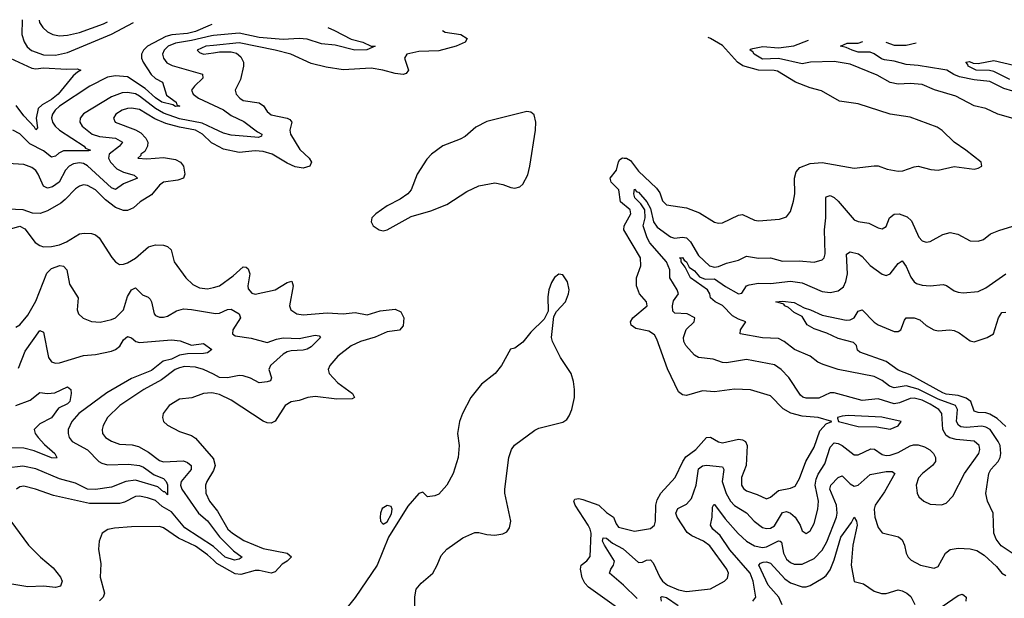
# Model space of a CAD drawing. Header units: inches. Extents: x 1552611 to 1694776, y 811966 to 917215.
# Tile 486 of 549: x 1659030 to 1663962, y 912144 to 915043. Entities that reach past the tile are written whole.
import ezdxf

# ---------------------------------------------------------------- set-up
doc = ezdxf.new("R2010")
doc.units = ezdxf.units.IN
doc.header["$MEASUREMENT"] = 0
doc.layers.add('B6951', color=7, linetype='Continuous')
doc.layers.add('B6961', color=7, linetype='Continuous')

msp = doc.modelspace()

# ---------------------------------------------------------------- linework, layer by layer
at = {"layer": 'B6951', "color": 5}
for points, elevation in [([(1659992.2, 915018.7), (1659983.3, 915016.6), (1659910, 914984), (1659870, 914973.9), (1659792.1, 914967.9), (1659761.2, 914958.8), (1659670.1, 914910), (1659650.7, 914890), (1659640.1, 914870), (1659640.4, 914850), (1659648, 914830), (1659688.2, 914768.2), (1659709.4, 914749.4), (1659745, 914730), (1659765.7, 914665.7), (1659814.2, 914630), (1659816.7, 914616.7), (1659832.6, 914610), (1659810, 914608.6), (1659796.6, 914616.6), (1659741.4, 914630), (1659710, 914651.4), (1659658.7, 914698.7), (1659570, 914756.7), (1659510, 914762.6), (1659470, 914755.9), (1659381.1, 914710), (1659230.1, 914610), (1659207.9, 914590), (1659194.4, 914570), (1659190, 914551.8), (1659194.1, 914530), (1659207.4, 914510), (1659229.2, 914490), (1659353.6, 914410), (1659359.9, 914399.9), (1659384.9, 914390), (1659374.5, 914385.5), (1659250, 914386.4), (1659225.7, 914374.3), (1659210, 914359.1), (1659190, 914354.9), (1659150, 914387), (1659081, 914421), (1659030, 914471.2), (1658995.8, 914490)], 740), ([(1659042.7, 915043.5), (1659040.6, 914970), (1659051.9, 914931.9), (1659068, 914908), (1659088.9, 914888.9), (1659150, 914867.2), (1659210, 914865.6), (1659270, 914878.5), (1659490, 914970.5), (1659600.2, 915028.9)], 740), ([(1659126.9, 915041.3), (1659129, 915030), (1659145, 915005), (1659170, 914982.6), (1659196.4, 914970), (1659230, 914963.3), (1659270, 914965.4), (1659330, 914979), (1659450, 915023.4), (1659469.9, 915032.3)], 760), ([(1660000, 914963.5), (1659990, 914962.5), (1659890, 914938.6), (1659810, 914925.4), (1659774.2, 914910), (1659753.6, 914890), (1659745.7, 914870), (1659749.6, 914850), (1659767.5, 914827.5), (1659793.1, 914813.1), (1659946, 914770), (1659946.9, 914750), (1659905.4, 914710), (1659891.1, 914690), (1659898.9, 914670), (1659925.4, 914650), (1660000, 914615.3)], 760), ([(1660000, 914914), (1659963.1, 914910), (1659919.5, 914890), (1659930, 914878.4), (1659951.4, 914871.4), (1660000, 914877.9)], 780), ([(1658982.2, 914850), (1659090, 914800.1), (1659110, 914797.6), (1659150, 914802.8), (1659264.4, 914795.6), (1659317.7, 914797.7), (1659336.3, 914790), (1659319, 914781), (1659298.5, 914761.5), (1659222.9, 914670), (1659190, 914644), (1659143.2, 914616.8), (1659122.3, 914597.7), (1659113.1, 914550), (1659118.4, 914501.6), (1659110, 914491.6), (1659104.5, 914504.5), (1659050, 914562.1), (1659012.8, 914612.8)], 720), ([(1660000, 914497.8), (1659944.3, 914524.3), (1659830, 914546.6), (1659750, 914575.3), (1659710, 914597.7), (1659630, 914660.4), (1659610, 914671.1), (1659570, 914678.4), (1659543.1, 914676.9), (1659490, 914657.1), (1659348.8, 914571.2), (1659332.8, 914550), (1659331, 914530), (1659342.7, 914510), (1659392.1, 914470), (1659430, 914458.6), (1659509.3, 914449.3), (1659544.1, 914430), (1659529.5, 914410), (1659477.5, 914370), (1659475.1, 914350), (1659484.4, 914330), (1659516.4, 914296.4), (1659550, 914279), (1659603.5, 914263.5), (1659619.7, 914250), (1659550, 914220.5), (1659510, 914193.3), (1659490, 914201), (1659370, 914311.9), (1659350, 914323), (1659330, 914326.4), (1659299.1, 914320.9), (1659277.6, 914310), (1659259.6, 914290), (1659227.5, 914230), (1659194, 914206), (1659170, 914199.6), (1659149.6, 914209.6), (1659122.2, 914270), (1659110, 914287.6), (1659090, 914303.5), (1659050, 914317), (1658970, 914322.2)], 760), ([(1660000, 914420.5), (1659990, 914425.6), (1659945.6, 914470), (1659910.6, 914490), (1659830, 914504.3), (1659762.5, 914522.5), (1659706.2, 914546.3), (1659630, 914593.3), (1659590, 914600.4), (1659570, 914598.2), (1659543.2, 914590), (1659511.3, 914570), (1659500.2, 914550), (1659508.9, 914530), (1659610, 914491.6), (1659636, 914476), (1659662, 914450), (1659671.8, 914430), (1659670.9, 914409.1), (1659656.6, 914383.4), (1659637.4, 914370), (1659636.5, 914363.5), (1659622, 914350), (1659666.1, 914346.1), (1659750, 914353.3), (1659810, 914343), (1659835.3, 914330), (1659850.2, 914310), (1659857.3, 914270), (1659850.1, 914249.9), (1659821.4, 914238.6), (1659750, 914228.6), (1659730, 914213.5), (1659690, 914166), (1659633, 914130), (1659600, 914100), (1659570, 914086.6), (1659550, 914086.8), (1659510, 914101.8), (1659460, 914140), (1659409.8, 914190), (1659370, 914212.1), (1659350, 914215.2), (1659330, 914209.9), (1659310, 914195.9), (1659258.1, 914141.9), (1659235.3, 914124.7), (1659170, 914085.3), (1659132.9, 914072.9), (1659093.5, 914073.5), (1659048, 914090), (1658970, 914093.3)], 780), ([(1658990, 913997.1), (1659030, 914008), (1659056, 913996), (1659107.5, 913927.5), (1659130, 913911.9), (1659150, 913906), (1659190, 913906.8), (1659230, 913915.5), (1659264.5, 913930), (1659330, 913969.5), (1659353.6, 913973.6), (1659390, 913971.2), (1659410, 913964.9), (1659427.2, 913950), (1659491.1, 913851.1), (1659510, 913830.4), (1659530, 913817), (1659550, 913817.7), (1659570, 913825.4), (1659610, 913848.1), (1659674.7, 913905.3), (1659710, 913915.5), (1659750, 913914), (1659770, 913907.4), (1659788.8, 913890), (1659804.4, 913830), (1659861.7, 913750), (1659896.9, 913716.9), (1659930, 913698.9), (1659970, 913694), (1660000, 913702.1)], 780), ([(1659010, 913502), (1659030, 913514.5), (1659070, 913563.2), (1659110, 913632.4), (1659166, 913774), (1659190, 913797.2), (1659230.8, 913810.8), (1659250, 913808.9), (1659266.5, 913790), (1659278.8, 913718.8), (1659322, 913650), (1659318.3, 913590), (1659325.3, 913570), (1659348.4, 913548.4), (1659390, 913531.3), (1659432.6, 913527.4), (1659490, 913540.2), (1659510, 913550.2), (1659550, 913590.2), (1659570, 913656.5), (1659589.3, 913690), (1659610, 913699.1), (1659645.2, 913665.2), (1659672.8, 913652.8), (1659683.1, 913643.1), (1659690.1, 913630.1), (1659703.2, 913570), (1659710, 913560.3), (1659730, 913552.1), (1659750, 913552), (1659770, 913558.4), (1659816, 913584), (1659850, 913594.5), (1659890, 913591.9), (1660000, 913572.7)], 760), ([(1659023.6, 913296.4), (1659057.3, 913382.7), (1659130, 913485.7), (1659150, 913477.3), (1659174.5, 913350), (1659190, 913329.2), (1659210, 913322.7), (1659230, 913324.4), (1659350, 913360.8), (1659410, 913365.1), (1659490, 913382), (1659510, 913390.7), (1659531.9, 913408.1), (1659550, 913438.6), (1659570, 913455.8), (1659590, 913448.5), (1659611.3, 913431.3), (1659630, 913425.3), (1659790, 913438.8), (1659834.4, 913434.4), (1659890, 913412.1), (1659950, 913420.8), (1659992.4, 913390), (1659970, 913374.3), (1659951.3, 913370), (1659870, 913369.6), (1659830, 913361.7), (1659790, 913342.7), (1659748.4, 913331.6), (1659690, 913286.2), (1659590, 913245.2), (1659467.1, 913172.9), (1659325.9, 913070), (1659290.9, 913030), (1659273, 912990), (1659272.4, 912970), (1659278.2, 912950), (1659292.3, 912930), (1659370, 912888.2), (1659426.8, 912830), (1659441.1, 912821.1), (1659470, 912813.4), (1659575.5, 912815.5), (1659630, 912808.9), (1659650, 912800.3), (1659703.2, 912763.2), (1659750, 912743.6), (1659764.4, 912730), (1659770, 912712.2), (1659770, 912662.9), (1659757.5, 912677.5), (1659750, 912677.5), (1659722.3, 912702.3), (1659610, 912735.1), (1659561.3, 912730), (1659490, 912701.4), (1659410, 912689.5), (1659370, 912691.2), (1659310, 912720.5), (1659230, 912743.3), (1659110, 912792.3), (1659046.2, 912806.2), (1658963.6, 912796.4)], 740), ([(1660000, 913266.3), (1659951.1, 913291.1), (1659910, 913302.1), (1659855.3, 913304.7), (1659830, 913298.7), (1659808.7, 913290), (1659741, 913239), (1659652.3, 913190), (1659531.5, 913110), (1659470.2, 913050), (1659447.2, 913010), (1659442.6, 912990), (1659444.7, 912970), (1659459, 912950), (1659490, 912931.1), (1659530, 912917.1), (1659593.4, 912913.4), (1659624.7, 912904.7), (1659675.5, 912875.5), (1659730, 912835.1), (1659750, 912827.1), (1659850, 912832.2), (1659870, 912824.4), (1659888, 912810), (1659889.5, 912790), (1659839, 912730), (1659836.1, 912710), (1659841.3, 912690), (1659925.5, 912570), (1659970, 912531.4), (1660000, 912492.1)], 760), ([(1659010, 913110.6), (1659083, 913137), (1659130, 913175.5), (1659170, 913170.8), (1659206.1, 913173.9), (1659270, 913202.8), (1659285.3, 913190), (1659287.7, 913170), (1659281, 913130), (1659270, 913118.6), (1659223.6, 913096.4), (1659190, 913047.6), (1659130, 913017.5), (1659102.7, 912990), (1659107.9, 912970), (1659122.5, 912950), (1659153.8, 912913.8), (1659205.5, 912870), (1659216.5, 912850), (1659214.7, 912845.3), (1659190, 912848.1), (1659102.8, 912882.8), (1659050, 912895.6), (1658990, 912897.8)], 720), ([(1660000, 913171.4), (1659990, 913173.7), (1659951, 913170), (1659891.5, 913148.5), (1659830, 913141.5), (1659778.9, 913110), (1659748.9, 913070), (1659744.6, 913050), (1659750.3, 913030.3), (1659770, 913012.2), (1659830, 912979), (1659890, 912960.3), (1659910, 912946.7), (1660000, 912842.3)], 780), ([(1660000, 912784.9), (1659967.4, 912730), (1659960.8, 912710), (1659962, 912670), (1659980.4, 912630), (1660000, 912605.6)], 780), ([(1660000, 912404), (1659857.8, 912497.8), (1659790, 912576.6), (1659743.4, 912603.4), (1659710, 912633.3), (1659670, 912648.1), (1659630, 912655), (1659610, 912653.2), (1659555.1, 912624.9), (1659530, 912618.4), (1659378.9, 912618.9), (1659198.6, 912658.6), (1659109.2, 912690.8), (1659050, 912705.6), (1659030, 912702.2), (1659013.7, 912690)], 760), ([(1658962.3, 912562.3), (1659074.3, 912410), (1659134.4, 912350), (1659196.9, 912296.9), (1659234, 912250), (1659242, 912230), (1659234.5, 912205.5), (1659210, 912198.8), (1659150, 912204.9), (1659070, 912201.2), (1658950, 912221.4)], 760), ([(1660000, 912334.3), (1659970, 912362.1), (1659910, 912405.3), (1659825.4, 912445.4), (1659750, 912497.8), (1659730, 912503.1), (1659590, 912502.6), (1659504.7, 912495.3), (1659471.4, 912488.6), (1659443, 912470), (1659427.7, 912430), (1659424.9, 912390), (1659436.5, 912316.5), (1659433.8, 912250), (1659455.2, 912170), (1659447.9, 912150), (1659428.9, 912131.1)], 780)]:
    msp.add_lwpolyline(points, dxfattribs=dict(at, elevation=elevation))
at = {"layer": 'B6961', "color": 5}
for points, elevation in [([(1660573.7, 915003.5), (1660606.9, 914990), (1660690, 914946), (1660748.4, 914930), (1660790, 914911.6), (1660811, 914910), (1660767.9, 914892.1), (1660709.4, 914890.6), (1660610, 914916.6), (1660541.9, 914921.9), (1660470, 914946), (1660430, 914949), (1660350, 914944.1), (1660230, 914954.3), (1660130, 914976.2), (1660000, 914963.5)], 760), ([(1661147.3, 914988.6), (1661161.5, 914981.5), (1661238.8, 914970), (1661272, 914950), (1661261.3, 914930), (1661216.3, 914910), (1661130, 914888), (1661030, 914883.3), (1660968.4, 914870), (1660957, 914850), (1660977.6, 914790), (1660965.5, 914774.5), (1660950, 914768.8), (1660910, 914773.2), (1660849.5, 914790.5), (1660790, 914801), (1660650, 914792.7), (1660564.7, 914804.7), (1660490, 914824.3), (1660388.3, 914870), (1660310, 914890.9), (1660130, 914928.2), (1660000, 914914)], 780), ([(1662019.1, 912099.1), (1661879.7, 912199.7), (1661860.2, 912220.2), (1661846.9, 912246.9), (1661839.6, 912290), (1661842.7, 912310), (1661870, 912331.1), (1661886.6, 912353.4), (1661891.7, 912470), (1661888.1, 912490), (1661877.1, 912510), (1661812.6, 912610), (1661804.8, 912630), (1661810, 912640.7), (1661830, 912644.6), (1661850, 912639.7), (1661930.8, 912610.8), (1661970, 912573.6), (1662004.3, 912550), (1662017.4, 912517.4), (1662030, 912501.1), (1662110, 912479.7), (1662190, 912493.1), (1662210, 912510.7), (1662214.6, 912530), (1662216, 912610), (1662223.2, 912636.8), (1662240.9, 912670), (1662313.4, 912750), (1662350.8, 912830), (1662366.7, 912853.3), (1662416.8, 912890), (1662469.9, 912950.1), (1662490, 912951.6), (1662530, 912927.9), (1662550, 912922.7), (1662630, 912940.5), (1662650, 912938.3), (1662664.9, 912930), (1662673.7, 912910), (1662669.3, 912810), (1662644.8, 912750), (1662645.1, 912710), (1662654.6, 912694.6), (1662670, 912682.5), (1662724.3, 912664.3), (1662770, 912642.5), (1662790, 912650.2), (1662830, 912683.4), (1662890, 912695), (1662913.7, 912706.3), (1662936.5, 912743.5), (1662967.1, 912830), (1663010, 912900.7), (1663037.2, 912982.8), (1663070, 913017.6), (1663098, 913030), (1663029.4, 913050), (1662950, 913057.3), (1662892.4, 913072.4), (1662853.3, 913093.3), (1662790, 913159), (1662690, 913188.6), (1662610, 913192.4), (1662510, 913179.2), (1662450, 913184.1), (1662370, 913159.7), (1662350, 913163.1), (1662330, 913178.7), (1662274.4, 913294.4), (1662221.7, 913441.7), (1662210, 913463.5), (1662181.9, 913481.9), (1662116.6, 913496.6), (1662091.9, 913511.9), (1662088.9, 913530), (1662101.2, 913550), (1662172.4, 913610), (1662168.9, 913630), (1662133.8, 913670), (1662119.6, 913710), (1662119.9, 913750), (1662141.7, 913810), (1662138.7, 913850), (1662056.4, 913990), (1662057.9, 914010), (1662091.4, 914070), (1662087.4, 914090), (1662039.7, 914130), (1662030.7, 914190), (1661993.3, 914230), (1661987, 914250), (1662018.5, 914290), (1662028.8, 914331.2), (1662036.6, 914343.4), (1662049.3, 914350.7), (1662058, 914350), (1662070, 914348.7), (1662090, 914337.5), (1662130, 914284.6), (1662219.9, 914199.9), (1662235.7, 914175.7), (1662250, 914134.9), (1662270, 914116.2), (1662370, 914100.4), (1662435, 914075), (1662510, 914028.9), (1662530, 914023.7), (1662550, 914024.9), (1662630, 914064.4), (1662650, 914066.4), (1662710, 914039.5), (1662730, 914035.3), (1662835.4, 914044.6), (1662870, 914055.5), (1662890, 914082.8), (1662905.5, 914134.5), (1662912.2, 914170), (1662910.7, 914250), (1662919.1, 914280.9), (1662936.9, 914303.1), (1662990, 914322.4), (1663050, 914327.2), (1663210, 914298.9), (1663310, 914311.6), (1663330, 914310.3), (1663374.3, 914294.3), (1663430, 914284), (1663454.1, 914285.9), (1663510, 914306.3), (1663530, 914308.9), (1663593.3, 914293.3), (1663630, 914290.2), (1663710, 914307.6), (1663810, 914294.9), (1663830, 914299.1), (1663849, 914310), (1663845.2, 914330), (1663769.6, 914390), (1663709.8, 914429.8), (1663650, 914488.3), (1663625.2, 914505.2), (1663490, 914555.4), (1663389.8, 914569.8), (1663230, 914622.3), (1663135.9, 914635.9), (1663046.6, 914686.6), (1662990, 914701.9), (1662915.6, 914730), (1662825.1, 914785.1), (1662809.4, 914789.4), (1662731, 914791), (1662651.6, 914811.6), (1662625.3, 914830), (1662550, 914914.9), (1662490.9, 914950), (1662477.7, 914953.9)], 780), ([(1664030, 914541.8), (1663930, 914569.8), (1663870, 914599.1), (1663810, 914611.1), (1663719.6, 914659.6), (1663612.4, 914692.4), (1663550, 914718.3), (1663490, 914723.2), (1663430, 914720.4), (1663390, 914728.9), (1663325, 914765), (1663190, 914820.8), (1663110, 914834.2), (1662990.9, 914830.9), (1662950, 914821.9), (1662830, 914849), (1662750, 914845.7), (1662708, 914870), (1662702.4, 914882.4), (1662688, 914890), (1662690, 914894.9), (1662701.7, 914898.3), (1662751.6, 914908.4), (1662830, 914902.4), (1662907.7, 914912.3), (1662980.5, 914940.8)], 760), ([(1664050, 914672.1), (1663958.8, 914698.8), (1663890, 914734.2), (1663810, 914742.7), (1663737.3, 914757.3), (1663708.6, 914768.6), (1663673.5, 914790), (1663654.6, 914794.6), (1663530, 914814.1), (1663470, 914818.9), (1663410, 914835.3), (1663362.2, 914842.2), (1663346.8, 914846.8), (1663310, 914873), (1663290, 914880.9), (1663230, 914881.5), (1663199.3, 914890), (1663170, 914904.5), (1663141.2, 914910), (1663174.1, 914925.9), (1663230, 914926.1), (1663253.6, 914933.6)], 740), ([(1663367.7, 914930.7), (1663410, 914916.1), (1663470, 914916.6), (1663520.7, 914926.7)], 740), ([(1660000, 914877.9), (1660030, 914881.9), (1660090, 914882.5), (1660115.9, 914875.9), (1660138, 914858), (1660151.3, 914830), (1660151.3, 914810), (1660135.8, 914744.2), (1660109.1, 914690), (1660114.3, 914670), (1660132, 914650), (1660150, 914639.2), (1660230, 914626.7), (1660251.3, 914611.3), (1660270, 914584.2), (1660290, 914566.4), (1660370, 914550.1), (1660382.7, 914542.7), (1660393, 914530), (1660383, 914490), (1660386, 914470), (1660432.5, 914392.5), (1660479.8, 914350), (1660491, 914330), (1660483.1, 914310), (1660450, 914300.2), (1660410, 914305.9), (1660370, 914323.9), (1660294.3, 914370), (1660250, 914382.7), (1660210, 914385.7), (1660130, 914378.5), (1660050, 914395.2), (1660000, 914420.5)], 780), ([(1663990, 914743.9), (1663910, 914783.5), (1663888.4, 914788.4), (1663820.5, 914790), (1663781.3, 914810), (1663779.6, 914819.6), (1663769.1, 914830.9), (1663786.7, 914833.3), (1663805.4, 914825.4), (1663830, 914823.8), (1663910, 914838.8), (1664010, 914815.4)], 720), ([(1660000, 914615.3), (1660050, 914592), (1660090, 914563), (1660152.7, 914532.7), (1660221.2, 914481.1), (1660243.6, 914470), (1660241, 914459), (1660226.1, 914453.9), (1660170, 914457.5), (1660090, 914465.3), (1660050, 914474.1), (1660000, 914497.8)], 760), ([(1662123.3, 912143.3), (1662054.3, 912210), (1661983.5, 912270), (1661990.5, 912290), (1662004.9, 912310), (1662008.6, 912330), (1661958.9, 912410), (1661949.9, 912430), (1661952.3, 912447.7), (1661970, 912444.6), (1661999.5, 912419.5), (1662052.3, 912392.3), (1662130, 912322.8), (1662150, 912325), (1662170, 912335.1), (1662190, 912336), (1662202.1, 912322.1), (1662236.5, 912250), (1662250.1, 912230), (1662274.5, 912210), (1662330, 912186.1), (1662370, 912178.7), (1662490, 912190.9), (1662560.4, 912230), (1662574.8, 912245.2), (1662580.3, 912270), (1662572.1, 912290), (1662486.9, 912406.9), (1662455.8, 912430), (1662396.5, 912456.5), (1662373.2, 912473.2), (1662322.5, 912550), (1662316.5, 912570), (1662326.5, 912593.5), (1662370, 912615.2), (1662395.2, 912644.8), (1662417.9, 912710), (1662430, 912792.8), (1662450, 912807.9), (1662470, 912810.8), (1662550, 912802.8), (1662556.6, 912790), (1662548.9, 912730), (1662568.8, 912668.8), (1662590, 912630.8), (1662610, 912609.6), (1662670, 912571.5), (1662708.4, 912530), (1662750, 912499.5), (1662770, 912493), (1662790, 912495.5), (1662810, 912507.6), (1662850, 912573.1), (1662870, 912579.5), (1662890.1, 912570.1), (1662913.4, 912550), (1662939.4, 912510), (1662950, 912481.3), (1662970, 912467.8), (1662990, 912481.7), (1663010, 912518.7), (1663027.7, 912590), (1663030.4, 912630), (1663014.9, 912710), (1663019.6, 912740.4), (1663030, 912765.5), (1663062.6, 912817.4), (1663090, 912901.3), (1663110, 912922.2), (1663130, 912919.8), (1663150.2, 912910), (1663210, 912863.2), (1663230, 912862.9), (1663292.9, 912892.9), (1663311.8, 912891.8), (1663350, 912865.2), (1663370, 912859.9), (1663390, 912861.3), (1663430, 912875.3), (1663490, 912908.7), (1663506.8, 912913.2), (1663530, 912912.8), (1663562.7, 912902.7), (1663588.2, 912888.2), (1663606.6, 912870), (1663616.6, 912850), (1663616.6, 912830), (1663602.6, 912810), (1663551.3, 912770), (1663532.6, 912747.4), (1663520.3, 912710), (1663525.3, 912670), (1663533, 912653), (1663558.4, 912630), (1663590, 912616.1), (1663647, 912613), (1663670, 912621.3), (1663703.8, 912656.2), (1663761.7, 912770), (1663833.9, 912870), (1663838.7, 912890), (1663835.7, 912910), (1663810.7, 912930.7), (1663719.9, 912939.9), (1663688.2, 912948.2), (1663670, 912959.3), (1663653.3, 912990), (1663649.1, 913070), (1663633.7, 913090), (1663590, 913117.5), (1663550, 913136.4), (1663510, 913146.7), (1663490, 913145.6), (1663437.4, 913122.6), (1663410, 913119.1), (1663330, 913142.8), (1663250, 913135), (1663110, 913174), (1663090, 913172.8), (1663032.4, 913147.6), (1662970, 913146), (1662952.1, 913152.1), (1662941.3, 913161.3), (1662882.7, 913250), (1662844.1, 913290), (1662810, 913314.5), (1662670, 913339.9), (1662570, 913324.3), (1662550, 913325), (1662503, 913343), (1662430, 913349.8), (1662410, 913361.8), (1662365.8, 913410), (1662356.2, 913430), (1662354.4, 913450), (1662368.7, 913491.3), (1662407.8, 913530), (1662411.5, 913550), (1662373.6, 913570), (1662312.1, 913572.1), (1662302, 913582), (1662299.6, 913610), (1662304.7, 913635.3), (1662329.7, 913670), (1662323.7, 913690), (1662286.3, 913750), (1662286.5, 913790), (1662270.3, 913830), (1662185.9, 913925.9), (1662172.8, 913950), (1662153, 914010), (1662162.9, 914050), (1662160.8, 914090), (1662141.4, 914121.4), (1662110.7, 914150), (1662105.6, 914170), (1662110, 914193.4), (1662121, 914181), (1662130, 914178.3), (1662171, 914131), (1662190, 914096.5), (1662205, 914030), (1662223.1, 914003.1), (1662290, 913955.8), (1662310, 913949.2), (1662350, 913953.5), (1662370, 913950.2), (1662390, 913930.2), (1662430, 913861), (1662485, 913810), (1662510, 913803.4), (1662530, 913806), (1662570, 913822.8), (1662630, 913837.8), (1662670, 913858.9), (1662730, 913848), (1662790, 913849.5), (1662850, 913832.9), (1662935, 913835), (1663010, 913828.6), (1663050, 913840.3), (1663059.7, 913850), (1663064.6, 913870), (1663060.8, 913990), (1663067.9, 914050), (1663067.1, 914150), (1663070, 914155.6), (1663090, 914162.3), (1663110, 914153.1), (1663130, 914134.8), (1663210, 914040.2), (1663230, 914031.4), (1663283.5, 914023.5), (1663330, 914000.3), (1663350, 913994.9), (1663370, 914006.7), (1663386.4, 914050), (1663410, 914069.2), (1663434.8, 914070), (1663476, 914056), (1663496.1, 914036.1), (1663533.2, 913953.2), (1663550, 913934.6), (1663570, 913929.1), (1663590, 913931.6), (1663653.2, 913966.8), (1663690, 913977.7), (1663728.2, 913968.2), (1663790, 913935.3), (1663830, 913933.1), (1663857.3, 913942.7), (1663892.3, 913970), (1663933.5, 913986.5), (1664070, 914028.7)], 760), ([(1664000.7, 912370), (1663946.4, 912406.4), (1663920.2, 912440.2), (1663909.8, 912470), (1663906.2, 912570), (1663877.7, 912630), (1663868.5, 912668.5), (1663883.6, 912770), (1663894.9, 912790), (1663931.4, 912830), (1663941.5, 912850), (1663944.3, 912870), (1663940.2, 912910), (1663931.6, 912930), (1663890.4, 912990), (1663870, 913002.1), (1663850, 913006.7), (1663770, 912999), (1663743.9, 913003.9), (1663731.6, 913011.6), (1663723.1, 913030), (1663727.3, 913090), (1663716.6, 913110), (1663630, 913142.4), (1663530, 913192.3), (1663470, 913209), (1663410, 913198.4), (1663386.7, 913206.7), (1663350, 913235.8), (1663310, 913255.3), (1663130, 913291.2), (1663055.2, 913315.2), (1663027.1, 913327.2), (1662990, 913357.2), (1662911.3, 913391.3), (1662859.7, 913430), (1662830, 913445.7), (1662750, 913449), (1662638.4, 913470), (1662639.8, 913490), (1662666.9, 913530), (1662630, 913543.2), (1662600.1, 913560.1), (1662550.6, 913610.6), (1662514.1, 913630), (1662489.8, 913650), (1662486.6, 913670), (1662475.3, 913690), (1662389.4, 913750), (1662363.9, 913803.9), (1662342.5, 913830), (1662342.9, 913842.9), (1662334, 913850), (1662350, 913852), (1662357.7, 913837.7), (1662370, 913830.1), (1662383.8, 913803.8), (1662410, 913785), (1662435.6, 913755.6), (1662463.6, 913743.6), (1662510, 913745), (1662565.6, 913705.6), (1662630, 913670.2), (1662647.6, 913672.4), (1662669.7, 913710), (1662684.5, 913715.5), (1662730, 913722.7), (1662790, 913720.9), (1662890, 913732.7), (1662950, 913725.3), (1663050, 913680.8), (1663090, 913675.8), (1663130, 913684.6), (1663155.7, 913704.3), (1663168.7, 913731.3), (1663175.5, 913770), (1663170.9, 913869.1), (1663190, 913880.7), (1663231.5, 913870), (1663250, 913855.9), (1663290, 913811.3), (1663350, 913767.6), (1663370, 913760.9), (1663390, 913770.3), (1663430, 913822.3), (1663450, 913835.3), (1663470, 913807), (1663493.5, 913753.5), (1663510, 913729.3), (1663522, 913722), (1663550, 913713.2), (1663590, 913709.4), (1663656, 913716), (1663672, 913712), (1663710, 913684.6), (1663730, 913677.7), (1663755.1, 913675.1), (1663830, 913681.5), (1663870, 913700.3), (1663969.9, 913770.1)], 740), ([(1660000, 913702.1), (1660030, 913710.1), (1660099.5, 913760.5), (1660150, 913805.4), (1660163.9, 913803.9), (1660174.5, 913794.5), (1660182, 913770), (1660172.6, 913710), (1660175, 913695), (1660192.8, 913672.8), (1660210, 913668.4), (1660310, 913688.9), (1660370, 913725.8), (1660393.4, 913733.4), (1660400.2, 913710), (1660381.5, 913610), (1660388.8, 913588.8), (1660417.3, 913570), (1660450, 913564.8), (1660570, 913574.8), (1660650, 913569.2), (1660710, 913576.2), (1660770, 913565.1), (1660835.4, 913584.6), (1660910, 913592.3), (1660939.1, 913579.1), (1660953.9, 913550), (1660950.5, 913509.5), (1660932.1, 913487.9), (1660870, 913479), (1660810, 913452.2), (1660736.4, 913430), (1660690, 913409), (1660623.2, 913356.8), (1660582.8, 913310), (1660575.8, 913290), (1660580.8, 913270), (1660623.5, 913223.5), (1660697.6, 913170), (1660707.7, 913150), (1660695.8, 913144.2), (1660617.8, 913142.2), (1660510, 913155.9), (1660474, 913150), (1660430, 913134.8), (1660390, 913129), (1660359.1, 913110), (1660310, 913031.1), (1660290, 913021.5), (1660270, 913022.7), (1660250, 913032.1), (1660090, 913137.3), (1660030, 913164.5), (1660000, 913171.4)], 780), ([(1661007.6, 912032.4), (1661008.6, 912151.4), (1661016.4, 912190), (1661040.7, 912219.3), (1661099.1, 912270), (1661121.5, 912310), (1661140.9, 912359.1), (1661170, 912390.3), (1661250, 912447), (1661310, 912473), (1661330, 912474.4), (1661370, 912464.2), (1661410, 912460.3), (1661450, 912466.4), (1661470, 912476.3), (1661483.3, 912496.7), (1661489.6, 912530), (1661459.8, 912670), (1661459.2, 912690), (1661480.4, 912850), (1661492.6, 912890), (1661508.4, 912911.6), (1661610, 912986.7), (1661630, 912996.1), (1661750, 913027.2), (1661770, 913039.3), (1661782.4, 913057.6), (1661795.1, 913090), (1661808.3, 913150), (1661809.7, 913190), (1661804.4, 913230), (1661792, 913270), (1661738.8, 913350), (1661699.5, 913430), (1661694.5, 913450), (1661704.7, 913555.3), (1661719.3, 913580.7), (1661763.7, 913630), (1661779.6, 913670), (1661781.6, 913690), (1661773.6, 913730), (1661750, 913765.2), (1661730, 913769), (1661708, 913752), (1661693.2, 913726.8), (1661680.7, 913690), (1661675.3, 913655.3), (1661676.9, 913583.1), (1661656.8, 913543.2), (1661590, 913477.2), (1661550, 913426.6), (1661510, 913397.2), (1661488.2, 913391.8), (1661442.8, 913310), (1661410.7, 913270), (1661343.6, 913216.4), (1661289.3, 913150.7), (1661247.2, 913070), (1661232.7, 913030), (1661222.8, 912970), (1661230.4, 912910), (1661226.4, 912850), (1661201.7, 912770), (1661170, 912711.5), (1661130, 912666), (1661110, 912657.6), (1661072.7, 912652.7), (1661050, 912675.3), (1661030, 912669), (1660974.5, 912605.5), (1660877, 912450), (1660820.4, 912310), (1660710, 912147.3), (1660648.8, 912071.2)], 820), ([(1663970, 913004.1), (1663925.3, 913045.3), (1663890, 913065.8), (1663870, 913072.6), (1663830, 913074.7), (1663810, 913082.4), (1663793.9, 913130), (1663770, 913147.5), (1663730, 913159.7), (1663670, 913167.6), (1663653.8, 913173.8), (1663490, 913264.1), (1663430, 913287.3), (1663369.8, 913330), (1663237.4, 913377.4), (1663226.7, 913386.6), (1663221.6, 913410), (1663206.4, 913426.4), (1663130, 913446), (1663073, 913473), (1663010, 913494.3), (1662974.9, 913514.9), (1662950, 913556.8), (1662910, 913576.1), (1662881.6, 913601.6), (1662862, 913610), (1662857.7, 913617.7), (1662817.2, 913630), (1662850, 913633.4), (1662910, 913625.7), (1662959.7, 913599.7), (1662991.2, 913590), (1663050, 913562), (1663170, 913538.2), (1663190, 913539.7), (1663210, 913549.2), (1663230, 913582.4), (1663250, 913588.8), (1663310, 913527.5), (1663330, 913514.7), (1663410, 913481.1), (1663430, 913481.1), (1663444, 913490), (1663461.6, 913538.4), (1663470, 913548.8), (1663510.1, 913550.1), (1663539.1, 913539.1), (1663570, 913511.6), (1663609, 913489), (1663630, 913484.8), (1663689.3, 913489.3), (1663710, 913486.2), (1663735, 913475), (1663790, 913433.4), (1663810, 913429.1), (1663876.2, 913450), (1663907.1, 913470), (1663932.4, 913550), (1663950, 913575.8), (1663970, 913577.4)], 720), ([(1660000, 913572.7), (1660010, 913571), (1660030, 913573.4), (1660070, 913591.9), (1660090, 913593.5), (1660129.1, 913570), (1660135.3, 913550), (1660097.3, 913490), (1660095.8, 913470), (1660110, 913459.6), (1660190, 913447.3), (1660270, 913425.8), (1660317, 913443), (1660350, 913449.6), (1660430, 913445.4), (1660510, 913462.7), (1660530, 913458.7), (1660536.5, 913450), (1660490, 913403.8), (1660470, 913391.6), (1660450, 913386.7), (1660390, 913384.4), (1660370, 913379.7), (1660350, 913367.8), (1660286.6, 913310), (1660277.4, 913290), (1660291.6, 913248.4), (1660285.7, 913234.3), (1660270, 913227.9), (1660230, 913223.9), (1660186.6, 913246.6), (1660150, 913258.8), (1660130, 913260.3), (1660071, 913249), (1660030, 913251), (1660000, 913266.3)], 760), ([(1660000, 912842.3), (1660001.1, 912841.1), (1660009.5, 912810), (1660003.1, 912790), (1660000, 912784.9)], 780), ([(1662701.4, 912130), (1662716.8, 912150), (1662703.6, 912230), (1662689.6, 912270), (1662586.6, 912386.6), (1662538.4, 912458.4), (1662502, 912490), (1662490.5, 912510), (1662498.4, 912550), (1662500, 912600), (1662506.2, 912613.8), (1662510, 912614.6), (1662562.8, 912542.8), (1662628.6, 912468.6), (1662670, 912429.6), (1662710, 912407.6), (1662750, 912398.8), (1662770, 912401.8), (1662830, 912432.2), (1662838.4, 912430), (1662845.5, 912425.5), (1662855, 912370), (1662870, 912340.6), (1662890, 912324.1), (1662910, 912315.3), (1662950, 912315.4), (1663010, 912344.1), (1663050, 912385.5), (1663073, 912427), (1663122, 912550), (1663124.9, 912570), (1663120.7, 912610), (1663088.3, 912690), (1663092.5, 912710), (1663130, 912748.6), (1663150, 912757.7), (1663190, 912716.8), (1663210, 912705.7), (1663230, 912710.1), (1663290, 912764.8), (1663370, 912778.9), (1663399.7, 912779.7), (1663412.7, 912770), (1663361.8, 912678.2), (1663315.2, 912610), (1663310.2, 912590), (1663313.8, 912550), (1663330, 912499.1), (1663350, 912472.2), (1663431.3, 912451.3), (1663450, 912436.3), (1663461.3, 912410), (1663470.3, 912370), (1663480.3, 912350), (1663494.9, 912334.9), (1663542, 912310), (1663610, 912295.6), (1663630, 912303.7), (1663666.8, 912370), (1663690, 912388.3), (1663730, 912395.3), (1663791.4, 912391.4), (1663823.3, 912383.3), (1663860.3, 912360.3), (1663922.6, 912302.6), (1663950, 912270.5), (1663970, 912257.3)], 740), ([(1660000, 912605.6), (1660020.3, 912580.3), (1660072.5, 912490), (1660095.7, 912470), (1660153.4, 912433.4), (1660250, 912393.8), (1660369.3, 912369.3), (1660392.1, 912352.1), (1660369, 912330), (1660344.7, 912315.3), (1660310, 912277.1), (1660290, 912270.5), (1660230, 912283.9), (1660210, 912283.7), (1660136.8, 912263.2), (1660110, 912266.1), (1660017.8, 912317.8), (1660000, 912334.3)], 780), ([(1662848.8, 912111.2), (1662832, 912150), (1662779.5, 912210), (1662732.2, 912310), (1662740.1, 912319.9), (1662754.6, 912325.4), (1662770, 912327.1), (1662790, 912320.1), (1662862, 912242), (1662890, 912220.7), (1662950, 912201.8), (1662970, 912201.6), (1662990, 912208.5), (1663054.4, 912245.6), (1663070, 912258.5), (1663090, 912285.8), (1663110, 912337.2), (1663142.9, 912450), (1663197.1, 912522.9), (1663210, 912550.7), (1663222, 912530), (1663223.9, 912510), (1663203.1, 912410), (1663194.6, 912310), (1663210, 912228), (1663255.9, 912215.9), (1663310, 912178.8), (1663347.3, 912167.3), (1663370, 912167.2), (1663430, 912185.5), (1663450, 912182.1), (1663474.3, 912170), (1663493.5, 912153.5), (1663513.5, 912113.5)], 720), ([(1660000, 912492.1), (1660031.2, 912451.2), (1660101.2, 912381.2), (1660144, 912350), (1660130, 912339.3), (1660105.6, 912334.4), (1660059.6, 912350), (1660002.4, 912402.4), (1660000, 912404)], 760), ([(1662245, 912130), (1662242, 912150), (1662247.5, 912152.5), (1662270, 912147.6), (1662328.1, 912108.1)], 740), ([(1663650, 912102), (1663730, 912157.6), (1663750, 912164), (1663759.5, 912159.5), (1663771.3, 912150), (1663769.1, 912130)], 720)]:
    msp.add_lwpolyline(points, dxfattribs=dict(at, elevation=elevation))
for points, elevation in [([(1661570, 914582.9), (1661370, 914532.6), (1661315.4, 914504.6), (1661261.7, 914458.3), (1661236, 914444), (1661150, 914411.2), (1661093, 914370), (1661070, 914344.5), (1661021.3, 914270), (1660990.3, 914190), (1660974.9, 914170), (1660936.3, 914143.7), (1660870, 914111.3), (1660813, 914070), (1660794, 914050), (1660790.7, 914030), (1660800.7, 914010), (1660830, 913990.5), (1660850, 913985.3), (1660870, 913990.4), (1660990, 914056.5), (1661090, 914084.9), (1661170, 914116.5), (1661270, 914183.2), (1661330, 914210.3), (1661410, 914225.3), (1661450, 914217.6), (1661490, 914202), (1661510, 914199.5), (1661534.7, 914205.3), (1661550, 914219.1), (1661574.7, 914265.3), (1661585.7, 914310), (1661614.3, 914490), (1661615.6, 914530), (1661606.8, 914566.8), (1661590, 914579.3)], 820), ([(1663179.4, 913060.6), (1663150, 913056.8), (1663126.8, 913050), (1663126, 913046), (1663131, 913030), (1663230, 913005.4), (1663322.6, 913002.6), (1663390, 912992), (1663430, 913007.6), (1663445.2, 913030), (1663348.6, 913051.4)], 780), ([(1660870, 912609.5), (1660846, 912594), (1660837.1, 912570), (1660835.5, 912550), (1660837.3, 912530), (1660850, 912514.8), (1660870, 912527.3), (1660892.9, 912567.1), (1660895.6, 912590), (1660890, 912604)], 820)]:
    msp.add_lwpolyline(points, close=True, dxfattribs=dict(at, elevation=elevation))

doc.saveas('drawing.dxf')
